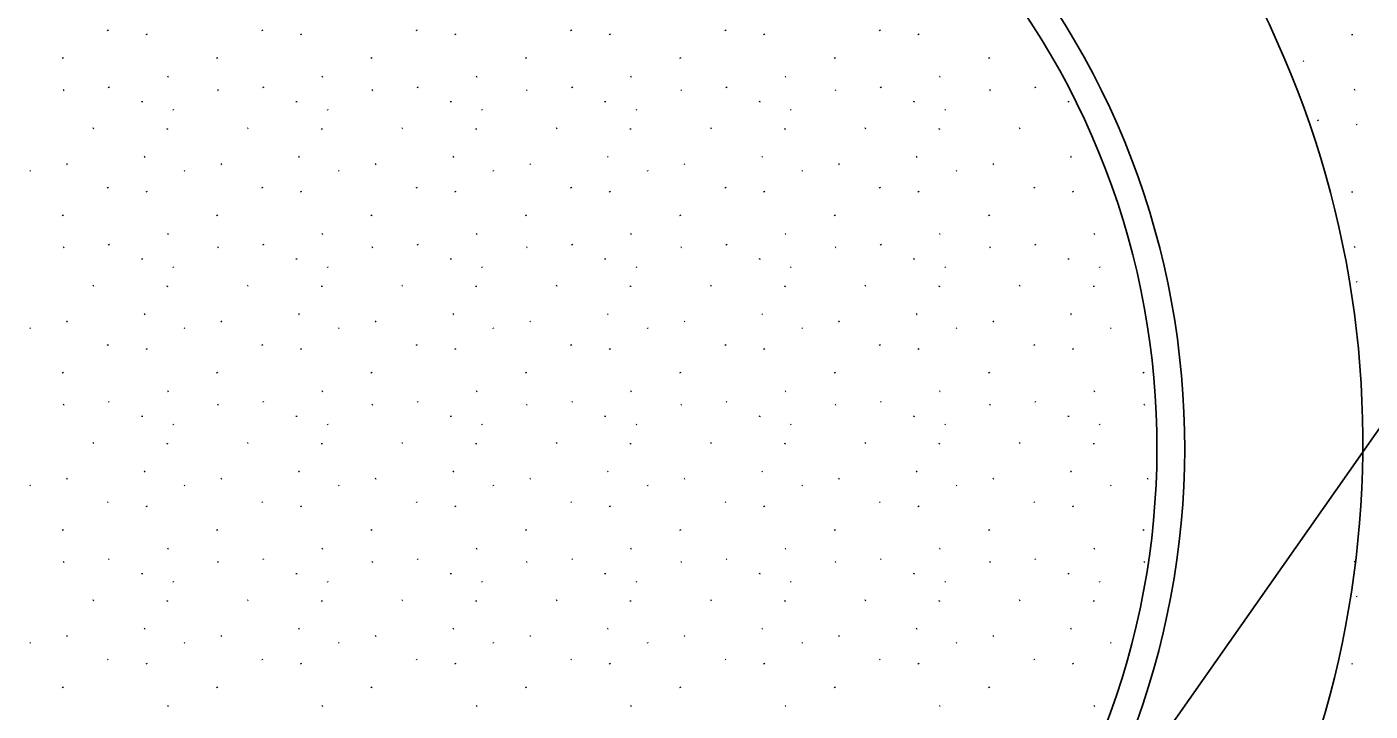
# Model space of a CAD drawing. Extents: x 419396 to 421519, y 4453567 to 4456767.
# Drawn here: x 420928.3 to 421000.8, y 4455204.5 to 4455241.5 of the extents above; entities that cross this region are included whole.
import ezdxf

# ---------------------------------------------------------------- set-up
doc = ezdxf.new("R2010")
doc.units = 0
for name, color, linetype in [('0_KADASTRO', 7, 'Continuous'), ('KALDIRIM', 7, 'Continuous'), ('Level 41', 7, 'Continuous'), ('Level 62', 7, 'Continuous')]:
    doc.layers.add(name, color=color, linetype=linetype)

msp = doc.modelspace()

# ---------------------------------------------------------------- linework, layer by layer
at = {"layer": '0_KADASTRO'}
msp.add_lwpolyline([(421128.218, 4455437.471), (421062.987, 4455307.75), (421022.211, 4455249.632), (420981.54, 4455191.664), (420919.088, 4455138.161), (420909.418, 4455143.046), (420905.841, 4455146.038), (420901.437, 4455149.953), (420897.849, 4455154.52), (420894.913, 4455159.74), (420892.303, 4455165.122), (420890.509, 4455172.625), (420889.849, 4455182.58), (420910.449, 4455560.119)], dxfattribs=at)
at = {"layer": 'KALDIRIM'}
msp.add_arc((420915.083, 4455178.592), 116.5, 31.61701, 65.10305, dxfattribs=at)
at = {"layer": 'Level 41'}
for p, q in [((420932.649, 4455241.308), (420932.677, 4455241.264)), ((420934.738, 4455241.088), (420934.766, 4455241.044)), ((420940.981, 4455241.308), (420941.009, 4455241.264)), ((420943.07, 4455241.088), (420943.098, 4455241.044)), ((420949.313, 4455241.308), (420949.341, 4455241.264)), ((420951.402, 4455241.088), (420951.43, 4455241.044)), ((420957.645, 4455241.308), (420957.673, 4455241.264)), ((420959.734, 4455241.088), (420959.762, 4455241.044)), ((420965.977, 4455241.308), (420966.005, 4455241.264)), ((420968.066, 4455241.088), (420968.095, 4455241.044)), ((420974.31, 4455241.308), (420974.338, 4455241.264)), ((420976.399, 4455241.088), (420976.427, 4455241.044)), ((420999.808, 4455241.031), (420999.815, 4455241.082)), ((420930.213, 4455239.812), (420930.241, 4455239.768)), ((420938.545, 4455239.812), (420938.573, 4455239.768)), ((420946.877, 4455239.812), (420946.905, 4455239.768)), ((420955.209, 4455239.812), (420955.237, 4455239.768)), ((420963.541, 4455239.812), (420963.569, 4455239.768)), ((420971.874, 4455239.812), (420971.902, 4455239.768)), ((420980.206, 4455239.812), (420980.234, 4455239.768)), ((420997.209, 4455239.632), (420997.163, 4455239.609)), ((420935.924, 4455238.799), (420935.877, 4455238.776)), ((420944.256, 4455238.799), (420944.209, 4455238.776)), ((420952.588, 4455238.799), (420952.541, 4455238.776)), ((420960.92, 4455238.799), (420960.873, 4455238.776)), ((420969.252, 4455238.799), (420969.206, 4455238.776)), ((420977.585, 4455238.799), (420977.538, 4455238.776)), ((420930.294, 4455238.07), (420930.248, 4455238.047)), ((420932.703, 4455238.233), (420932.731, 4455238.189)), ((420938.627, 4455238.07), (420938.58, 4455238.047)), ((420941.035, 4455238.233), (420941.063, 4455238.189)), ((420946.959, 4455238.07), (420946.912, 4455238.047)), ((420949.367, 4455238.233), (420949.395, 4455238.189)), ((420955.291, 4455238.07), (420955.244, 4455238.047)), ((420957.7, 4455238.233), (420957.728, 4455238.189)), ((420963.623, 4455238.07), (420963.576, 4455238.047)), ((420966.032, 4455238.233), (420966.06, 4455238.189)), ((420971.955, 4455238.07), (420971.909, 4455238.047)), ((420974.364, 4455238.233), (420974.392, 4455238.189)), ((420980.288, 4455238.07), (420980.241, 4455238.047)), ((420982.696, 4455238.233), (420982.724, 4455238.189)), ((420999.973, 4455238.098), (420999.926, 4455238.075)), ((420934.503, 4455237.404), (420934.51, 4455237.455)), ((420942.835, 4455237.404), (420942.842, 4455237.455)), ((420951.167, 4455237.404), (420951.174, 4455237.455)), ((420959.499, 4455237.404), (420959.507, 4455237.455)), ((420967.831, 4455237.404), (420967.839, 4455237.455)), ((420976.164, 4455237.404), (420976.171, 4455237.455)), ((420984.496, 4455237.404), (420984.503, 4455237.455)), ((420936.176, 4455237.018), (420936.204, 4455236.974)), ((420944.508, 4455237.018), (420944.536, 4455236.974)), ((420952.84, 4455237.018), (420952.868, 4455236.974)), ((420961.173, 4455237.018), (420961.201, 4455236.974)), ((420969.505, 4455237.018), (420969.533, 4455236.974)), ((420977.837, 4455237.018), (420977.865, 4455236.974)), ((420931.904, 4455236.005), (420931.857, 4455235.982)), ((420935.869, 4455235.93), (420935.877, 4455235.982)), ((420940.236, 4455236.005), (420940.189, 4455235.982)), ((420944.201, 4455235.93), (420944.209, 4455235.982)), ((420948.568, 4455236.005), (420948.522, 4455235.982)), ((420952.534, 4455235.93), (420952.541, 4455235.982)), ((420956.901, 4455236.005), (420956.854, 4455235.982)), ((420960.866, 4455235.93), (420960.873, 4455235.982)), ((420965.233, 4455236.005), (420965.186, 4455235.982)), ((420969.198, 4455235.93), (420969.206, 4455235.982)), ((420973.565, 4455236.005), (420973.518, 4455235.982)), ((420977.53, 4455235.93), (420977.538, 4455235.982)), ((420981.897, 4455236.005), (420981.85, 4455235.982)), ((420997.954, 4455236.447), (420997.982, 4455236.403)), ((421000.043, 4455236.226), (421000.071, 4455236.182)), ((420934.668, 4455234.47), (420934.621, 4455234.448)), ((420943, 4455234.47), (420942.953, 4455234.448)), ((420951.332, 4455234.47), (420951.285, 4455234.448)), ((420959.664, 4455234.47), (420959.617, 4455234.448)), ((420967.996, 4455234.47), (420967.95, 4455234.448)), ((420976.329, 4455234.47), (420976.282, 4455234.448)), ((420984.661, 4455234.47), (420984.614, 4455234.448)), ((420928.451, 4455233.723), (420928.479, 4455233.679)), ((420930.477, 4455234.075), (420930.43, 4455234.053)), ((420936.783, 4455233.723), (420936.811, 4455233.679)), ((420938.809, 4455234.075), (420938.762, 4455234.053)), ((420945.115, 4455233.723), (420945.144, 4455233.679)), ((420947.141, 4455234.075), (420947.094, 4455234.053)), ((420953.448, 4455233.723), (420953.476, 4455233.679)), ((420955.473, 4455234.075), (420955.426, 4455234.053)), ((420961.78, 4455233.723), (420961.808, 4455233.679)), ((420963.805, 4455234.075), (420963.759, 4455234.053)), ((420970.112, 4455233.723), (420970.14, 4455233.679)), ((420972.138, 4455234.075), (420972.091, 4455234.053)), ((420978.444, 4455233.723), (420978.472, 4455233.679)), ((420980.47, 4455234.075), (420980.423, 4455234.053)), ((420932.649, 4455232.819), (420932.677, 4455232.776)), ((420934.738, 4455232.599), (420934.766, 4455232.555)), ((420940.981, 4455232.819), (420941.009, 4455232.776)), ((420943.07, 4455232.599), (420943.098, 4455232.555)), ((420949.313, 4455232.819), (420949.341, 4455232.776)), ((420951.402, 4455232.599), (420951.43, 4455232.555)), ((420957.645, 4455232.819), (420957.673, 4455232.776)), ((420959.734, 4455232.599), (420959.762, 4455232.555)), ((420965.977, 4455232.819), (420966.005, 4455232.776)), ((420968.066, 4455232.599), (420968.095, 4455232.555)), ((420974.31, 4455232.819), (420974.338, 4455232.776)), ((420976.399, 4455232.599), (420976.427, 4455232.555)), ((420982.642, 4455232.819), (420982.67, 4455232.776)), ((420984.731, 4455232.599), (420984.759, 4455232.555)), ((420999.808, 4455232.542), (420999.815, 4455232.594)), ((420930.213, 4455231.323), (420930.241, 4455231.28)), ((420938.545, 4455231.323), (420938.573, 4455231.28)), ((420946.877, 4455231.323), (420946.905, 4455231.28)), ((420955.209, 4455231.323), (420955.237, 4455231.28)), ((420963.541, 4455231.323), (420963.569, 4455231.28)), ((420971.874, 4455231.323), (420971.902, 4455231.28)), ((420980.206, 4455231.323), (420980.234, 4455231.28)), ((420935.924, 4455230.31), (420935.877, 4455230.287)), ((420944.256, 4455230.31), (420944.209, 4455230.287)), ((420952.588, 4455230.31), (420952.541, 4455230.287)), ((420960.92, 4455230.31), (420960.873, 4455230.287)), ((420969.252, 4455230.31), (420969.206, 4455230.287)), ((420977.585, 4455230.31), (420977.538, 4455230.287)), ((420985.917, 4455230.31), (420985.87, 4455230.287)), ((420930.294, 4455229.581), (420930.248, 4455229.558)), ((420932.703, 4455229.744), (420932.731, 4455229.7)), ((420938.627, 4455229.581), (420938.58, 4455229.558)), ((420941.035, 4455229.744), (420941.063, 4455229.7)), ((420946.959, 4455229.581), (420946.912, 4455229.558)), ((420949.367, 4455229.744), (420949.395, 4455229.7)), ((420955.291, 4455229.581), (420955.244, 4455229.558)), ((420957.7, 4455229.744), (420957.728, 4455229.7)), ((420963.623, 4455229.581), (420963.576, 4455229.558)), ((420966.032, 4455229.744), (420966.06, 4455229.7)), ((420971.955, 4455229.581), (420971.909, 4455229.558)), ((420974.364, 4455229.744), (420974.392, 4455229.7)), ((420980.288, 4455229.581), (420980.241, 4455229.558)), ((420982.696, 4455229.744), (420982.724, 4455229.7)), ((420999.973, 4455229.609), (420999.926, 4455229.586)), ((420934.503, 4455228.915), (420934.51, 4455228.966)), ((420942.835, 4455228.915), (420942.842, 4455228.966)), ((420951.167, 4455228.915), (420951.174, 4455228.966)), ((420959.499, 4455228.915), (420959.507, 4455228.966)), ((420967.831, 4455228.915), (420967.839, 4455228.966)), ((420976.164, 4455228.915), (420976.171, 4455228.966)), ((420984.496, 4455228.915), (420984.503, 4455228.966)), ((420936.176, 4455228.529), (420936.204, 4455228.486)), ((420944.508, 4455228.529), (420944.536, 4455228.486)), ((420952.84, 4455228.529), (420952.868, 4455228.486)), ((420961.173, 4455228.529), (420961.201, 4455228.486)), ((420969.505, 4455228.529), (420969.533, 4455228.486)), ((420977.837, 4455228.529), (420977.865, 4455228.486)), ((420986.169, 4455228.529), (420986.197, 4455228.486)), ((420931.904, 4455227.516), (420931.857, 4455227.493)), ((420935.869, 4455227.442), (420935.877, 4455227.493)), ((420940.236, 4455227.516), (420940.189, 4455227.493)), ((420944.201, 4455227.442), (420944.209, 4455227.493)), ((420948.568, 4455227.516), (420948.522, 4455227.493)), ((420952.534, 4455227.442), (420952.541, 4455227.493)), ((420956.901, 4455227.516), (420956.854, 4455227.493)), ((420960.866, 4455227.442), (420960.873, 4455227.493)), ((420965.233, 4455227.516), (420965.186, 4455227.493)), ((420969.198, 4455227.442), (420969.206, 4455227.493)), ((420973.565, 4455227.516), (420973.518, 4455227.493)), ((420977.53, 4455227.442), (420977.538, 4455227.493)), ((420981.897, 4455227.516), (420981.85, 4455227.493)), ((420985.862, 4455227.442), (420985.87, 4455227.493)), ((421000.043, 4455227.737), (421000.071, 4455227.694)), ((420934.668, 4455225.982), (420934.621, 4455225.959)), ((420943, 4455225.982), (420942.953, 4455225.959)), ((420951.332, 4455225.982), (420951.285, 4455225.959)), ((420959.664, 4455225.982), (420959.617, 4455225.959)), ((420967.996, 4455225.982), (420967.95, 4455225.959)), ((420976.329, 4455225.982), (420976.282, 4455225.959)), ((420984.661, 4455225.982), (420984.614, 4455225.959)), ((420928.451, 4455225.234), (420928.479, 4455225.19)), ((420930.477, 4455225.587), (420930.43, 4455225.564)), ((420936.783, 4455225.234), (420936.811, 4455225.19)), ((420938.809, 4455225.587), (420938.762, 4455225.564)), ((420945.115, 4455225.234), (420945.144, 4455225.19)), ((420947.141, 4455225.587), (420947.094, 4455225.564)), ((420953.448, 4455225.234), (420953.476, 4455225.19)), ((420955.473, 4455225.587), (420955.426, 4455225.564)), ((420961.78, 4455225.234), (420961.808, 4455225.19)), ((420963.805, 4455225.587), (420963.759, 4455225.564)), ((420970.112, 4455225.234), (420970.14, 4455225.19)), ((420972.138, 4455225.587), (420972.091, 4455225.564)), ((420978.444, 4455225.234), (420978.472, 4455225.19)), ((420980.47, 4455225.587), (420980.423, 4455225.564)), ((420986.776, 4455225.234), (420986.805, 4455225.19)), ((420932.649, 4455224.33), (420932.677, 4455224.287)), ((420940.981, 4455224.33), (420941.009, 4455224.287)), ((420949.313, 4455224.33), (420949.341, 4455224.287)), ((420957.645, 4455224.33), (420957.673, 4455224.287)), ((420965.977, 4455224.33), (420966.005, 4455224.287)), ((420974.31, 4455224.33), (420974.338, 4455224.287)), ((420982.642, 4455224.33), (420982.67, 4455224.287)), ((420934.738, 4455224.11), (420934.766, 4455224.066)), ((420943.07, 4455224.11), (420943.098, 4455224.066)), ((420951.402, 4455224.11), (420951.43, 4455224.066)), ((420959.734, 4455224.11), (420959.762, 4455224.066)), ((420968.066, 4455224.11), (420968.095, 4455224.066)), ((420976.399, 4455224.11), (420976.427, 4455224.066)), ((420984.731, 4455224.11), (420984.759, 4455224.066)), ((420930.213, 4455222.834), (420930.241, 4455222.791)), ((420938.545, 4455222.834), (420938.573, 4455222.791)), ((420946.877, 4455222.834), (420946.905, 4455222.791)), ((420955.209, 4455222.834), (420955.237, 4455222.791)), ((420963.541, 4455222.834), (420963.569, 4455222.791)), ((420971.874, 4455222.834), (420971.902, 4455222.791)), ((420980.206, 4455222.834), (420980.234, 4455222.791)), ((420988.538, 4455222.834), (420988.566, 4455222.791)), ((420935.924, 4455221.821), (420935.877, 4455221.798)), ((420944.256, 4455221.821), (420944.209, 4455221.798)), ((420952.588, 4455221.821), (420952.541, 4455221.798)), ((420960.92, 4455221.821), (420960.873, 4455221.798)), ((420969.252, 4455221.821), (420969.206, 4455221.798)), ((420977.585, 4455221.821), (420977.538, 4455221.798)), ((420985.917, 4455221.821), (420985.87, 4455221.798)), ((420930.294, 4455221.092), (420930.248, 4455221.069)), ((420932.703, 4455221.255), (420932.731, 4455221.212)), ((420938.627, 4455221.092), (420938.58, 4455221.069)), ((420941.035, 4455221.255), (420941.063, 4455221.212)), ((420946.959, 4455221.092), (420946.912, 4455221.069)), ((420949.367, 4455221.255), (420949.395, 4455221.212)), ((420955.291, 4455221.092), (420955.244, 4455221.069)), ((420957.7, 4455221.255), (420957.728, 4455221.212)), ((420963.623, 4455221.092), (420963.576, 4455221.069)), ((420966.032, 4455221.255), (420966.06, 4455221.212)), ((420971.955, 4455221.092), (420971.909, 4455221.069)), ((420974.364, 4455221.255), (420974.392, 4455221.212)), ((420980.288, 4455221.092), (420980.241, 4455221.069)), ((420982.696, 4455221.255), (420982.724, 4455221.212)), ((420988.62, 4455221.092), (420988.573, 4455221.069)), ((420934.503, 4455220.426), (420934.51, 4455220.477)), ((420936.176, 4455220.04), (420936.204, 4455219.997)), ((420942.835, 4455220.426), (420942.842, 4455220.477)), ((420944.508, 4455220.04), (420944.536, 4455219.997)), ((420951.167, 4455220.426), (420951.174, 4455220.477)), ((420952.84, 4455220.04), (420952.868, 4455219.997)), ((420959.499, 4455220.426), (420959.507, 4455220.477)), ((420961.173, 4455220.04), (420961.201, 4455219.997)), ((420967.831, 4455220.426), (420967.839, 4455220.477)), ((420969.505, 4455220.04), (420969.533, 4455219.997)), ((420976.164, 4455220.426), (420976.171, 4455220.477)), ((420977.837, 4455220.04), (420977.865, 4455219.997)), ((420984.496, 4455220.426), (420984.503, 4455220.477)), ((420986.169, 4455220.04), (420986.197, 4455219.997)), ((420931.904, 4455219.027), (420931.857, 4455219.004)), ((420935.869, 4455218.953), (420935.877, 4455219.004)), ((420940.236, 4455219.027), (420940.189, 4455219.004)), ((420944.201, 4455218.953), (420944.209, 4455219.004)), ((420948.568, 4455219.027), (420948.522, 4455219.004)), ((420952.534, 4455218.953), (420952.541, 4455219.004)), ((420956.901, 4455219.027), (420956.854, 4455219.004)), ((420960.866, 4455218.953), (420960.873, 4455219.004)), ((420965.233, 4455219.027), (420965.186, 4455219.004)), ((420969.198, 4455218.953), (420969.206, 4455219.004)), ((420973.565, 4455219.027), (420973.518, 4455219.004)), ((420977.53, 4455218.953), (420977.538, 4455219.004)), ((420981.897, 4455219.027), (420981.85, 4455219.004)), ((420985.862, 4455218.953), (420985.87, 4455219.004)), ((420930.477, 4455217.098), (420930.43, 4455217.075)), ((420934.668, 4455217.493), (420934.621, 4455217.47)), ((420938.809, 4455217.098), (420938.762, 4455217.075)), ((420943, 4455217.493), (420942.953, 4455217.47)), ((420947.141, 4455217.098), (420947.094, 4455217.075)), ((420951.332, 4455217.493), (420951.285, 4455217.47)), ((420955.473, 4455217.098), (420955.426, 4455217.075)), ((420959.664, 4455217.493), (420959.617, 4455217.47)), ((420963.805, 4455217.098), (420963.759, 4455217.075)), ((420967.996, 4455217.493), (420967.95, 4455217.47)), ((420972.138, 4455217.098), (420972.091, 4455217.075)), ((420976.329, 4455217.493), (420976.282, 4455217.47)), ((420980.47, 4455217.098), (420980.423, 4455217.075)), ((420984.661, 4455217.493), (420984.614, 4455217.47)), ((420988.802, 4455217.098), (420988.755, 4455217.075)), ((420928.451, 4455216.745), (420928.479, 4455216.701)), ((420936.783, 4455216.745), (420936.811, 4455216.701)), ((420945.115, 4455216.745), (420945.144, 4455216.701)), ((420953.448, 4455216.745), (420953.476, 4455216.701)), ((420961.78, 4455216.745), (420961.808, 4455216.701)), ((420970.112, 4455216.745), (420970.14, 4455216.701)), ((420978.444, 4455216.745), (420978.472, 4455216.701)), ((420986.776, 4455216.745), (420986.805, 4455216.701)), ((420932.649, 4455215.842), (420932.677, 4455215.798)), ((420934.738, 4455215.621), (420934.766, 4455215.577)), ((420940.981, 4455215.842), (420941.009, 4455215.798)), ((420943.07, 4455215.621), (420943.098, 4455215.577)), ((420949.313, 4455215.842), (420949.341, 4455215.798)), ((420951.402, 4455215.621), (420951.43, 4455215.577)), ((420957.645, 4455215.842), (420957.673, 4455215.798)), ((420959.734, 4455215.621), (420959.762, 4455215.577)), ((420965.977, 4455215.842), (420966.005, 4455215.798)), ((420968.066, 4455215.621), (420968.095, 4455215.577)), ((420974.31, 4455215.842), (420974.338, 4455215.798)), ((420976.399, 4455215.621), (420976.427, 4455215.577)), ((420982.642, 4455215.842), (420982.67, 4455215.798)), ((420984.731, 4455215.621), (420984.759, 4455215.577)), ((420930.213, 4455214.346), (420930.241, 4455214.302)), ((420938.545, 4455214.346), (420938.573, 4455214.302)), ((420946.877, 4455214.346), (420946.905, 4455214.302)), ((420955.209, 4455214.346), (420955.237, 4455214.302)), ((420963.541, 4455214.346), (420963.569, 4455214.302)), ((420971.874, 4455214.346), (420971.902, 4455214.302)), ((420980.206, 4455214.346), (420980.234, 4455214.302)), ((420988.538, 4455214.346), (420988.566, 4455214.302)), ((420932.703, 4455212.766), (420932.731, 4455212.723)), ((420935.924, 4455213.332), (420935.877, 4455213.309)), ((420941.035, 4455212.766), (420941.063, 4455212.723)), ((420944.256, 4455213.332), (420944.209, 4455213.309)), ((420949.367, 4455212.766), (420949.395, 4455212.723)), ((420952.588, 4455213.332), (420952.541, 4455213.309)), ((420957.7, 4455212.766), (420957.728, 4455212.723)), ((420960.92, 4455213.332), (420960.873, 4455213.309)), ((420966.032, 4455212.766), (420966.06, 4455212.723)), ((420969.252, 4455213.332), (420969.206, 4455213.309)), ((420974.364, 4455212.766), (420974.392, 4455212.723)), ((420977.585, 4455213.332), (420977.538, 4455213.309)), ((420982.696, 4455212.766), (420982.724, 4455212.723)), ((420985.917, 4455213.332), (420985.87, 4455213.309)), ((420930.294, 4455212.603), (420930.248, 4455212.58)), ((420934.503, 4455211.937), (420934.51, 4455211.989)), ((420938.627, 4455212.603), (420938.58, 4455212.58)), ((420942.835, 4455211.937), (420942.842, 4455211.989)), ((420946.959, 4455212.603), (420946.912, 4455212.58)), ((420951.167, 4455211.937), (420951.174, 4455211.989)), ((420955.291, 4455212.603), (420955.244, 4455212.58)), ((420959.499, 4455211.937), (420959.507, 4455211.989)), ((420963.623, 4455212.603), (420963.576, 4455212.58)), ((420967.831, 4455211.937), (420967.839, 4455211.989)), ((420971.955, 4455212.603), (420971.909, 4455212.58)), ((420976.164, 4455211.937), (420976.171, 4455211.989)), ((420980.288, 4455212.603), (420980.241, 4455212.58)), ((420984.496, 4455211.937), (420984.503, 4455211.989)), ((420988.62, 4455212.603), (420988.573, 4455212.58)), ((420999.973, 4455212.631), (420999.926, 4455212.609)), ((420936.176, 4455211.552), (420936.204, 4455211.508)), ((420944.508, 4455211.552), (420944.536, 4455211.508)), ((420952.84, 4455211.552), (420952.868, 4455211.508)), ((420961.173, 4455211.552), (420961.201, 4455211.508)), ((420969.505, 4455211.552), (420969.533, 4455211.508)), ((420977.837, 4455211.552), (420977.865, 4455211.508)), ((420986.169, 4455211.552), (420986.197, 4455211.508)), ((420931.904, 4455210.538), (420931.857, 4455210.515)), ((420935.869, 4455210.464), (420935.877, 4455210.515)), ((420940.236, 4455210.538), (420940.189, 4455210.515)), ((420944.201, 4455210.464), (420944.209, 4455210.515)), ((420948.568, 4455210.538), (420948.522, 4455210.515)), ((420952.534, 4455210.464), (420952.541, 4455210.515)), ((420956.901, 4455210.538), (420956.854, 4455210.515)), ((420960.866, 4455210.464), (420960.873, 4455210.515)), ((420965.233, 4455210.538), (420965.186, 4455210.515)), ((420969.198, 4455210.464), (420969.206, 4455210.515)), ((420973.565, 4455210.538), (420973.518, 4455210.515)), ((420977.53, 4455210.464), (420977.538, 4455210.515)), ((420981.897, 4455210.538), (420981.85, 4455210.515)), ((420985.862, 4455210.464), (420985.87, 4455210.515)), ((421000.043, 4455210.76), (421000.071, 4455210.716)), ((420930.477, 4455208.609), (420930.43, 4455208.586)), ((420934.668, 4455209.004), (420934.621, 4455208.981)), ((420938.809, 4455208.609), (420938.762, 4455208.586)), ((420943, 4455209.004), (420942.953, 4455208.981)), ((420947.141, 4455208.609), (420947.094, 4455208.586)), ((420951.332, 4455209.004), (420951.285, 4455208.981)), ((420955.473, 4455208.609), (420955.426, 4455208.586)), ((420959.664, 4455209.004), (420959.617, 4455208.981)), ((420963.805, 4455208.609), (420963.759, 4455208.586)), ((420967.996, 4455209.004), (420967.95, 4455208.981)), ((420972.138, 4455208.609), (420972.091, 4455208.586)), ((420976.329, 4455209.004), (420976.282, 4455208.981)), ((420980.47, 4455208.609), (420980.423, 4455208.586)), ((420984.661, 4455209.004), (420984.614, 4455208.981)), ((420928.451, 4455208.256), (420928.479, 4455208.212)), ((420936.783, 4455208.256), (420936.811, 4455208.212)), ((420945.115, 4455208.256), (420945.144, 4455208.212)), ((420953.448, 4455208.256), (420953.476, 4455208.212)), ((420961.78, 4455208.256), (420961.808, 4455208.212)), ((420970.112, 4455208.256), (420970.14, 4455208.212)), ((420978.444, 4455208.256), (420978.472, 4455208.212)), ((420986.776, 4455208.256), (420986.805, 4455208.212)), ((420932.649, 4455207.353), (420932.677, 4455207.309)), ((420934.738, 4455207.132), (420934.766, 4455207.089)), ((420940.981, 4455207.353), (420941.009, 4455207.309)), ((420943.07, 4455207.132), (420943.098, 4455207.089)), ((420949.313, 4455207.353), (420949.341, 4455207.309)), ((420951.402, 4455207.132), (420951.43, 4455207.089)), ((420957.645, 4455207.353), (420957.673, 4455207.309)), ((420959.734, 4455207.132), (420959.762, 4455207.089)), ((420965.977, 4455207.353), (420966.005, 4455207.309)), ((420968.066, 4455207.132), (420968.095, 4455207.089)), ((420974.31, 4455207.353), (420974.338, 4455207.309)), ((420976.399, 4455207.132), (420976.427, 4455207.089)), ((420982.642, 4455207.353), (420982.67, 4455207.309)), ((420984.731, 4455207.132), (420984.759, 4455207.089)), ((420999.808, 4455207.076), (420999.815, 4455207.127)), ((420930.213, 4455205.857), (420930.241, 4455205.813)), ((420938.545, 4455205.857), (420938.573, 4455205.813)), ((420946.877, 4455205.857), (420946.905, 4455205.813)), ((420955.209, 4455205.857), (420955.237, 4455205.813)), ((420963.541, 4455205.857), (420963.569, 4455205.813)), ((420971.874, 4455205.857), (420971.902, 4455205.813)), ((420980.206, 4455205.857), (420980.234, 4455205.813)), ((420935.924, 4455204.843), (420935.877, 4455204.82)), ((420944.256, 4455204.843), (420944.209, 4455204.82)), ((420952.588, 4455204.843), (420952.541, 4455204.82)), ((420960.92, 4455204.843), (420960.873, 4455204.82)), ((420969.252, 4455204.843), (420969.206, 4455204.82)), ((420977.585, 4455204.843), (420977.538, 4455204.82)), ((420985.917, 4455204.843), (420985.87, 4455204.82))]:
    msp.add_line(p, q, dxfattribs=at)
at = {"layer": 'Level 62'}
for centre, radius, start, end in [((420915.083, 4455178.592), 110, 31.61701, 65.10305), ((420915.083, 4455178.592), 108.5, 31.61701, 65.10305), ((420947.389, 4455219.026), 53, 318.30961, 155.93769), ((420947.276, 4455218.773), 43.5, 318.30961, 129.8234), ((420947.276, 4455218.773), 42, 318.30961, 129.8234)]:
    msp.add_arc(centre, radius, start, end, dxfattribs=at)

doc.saveas('drawing.dxf')
